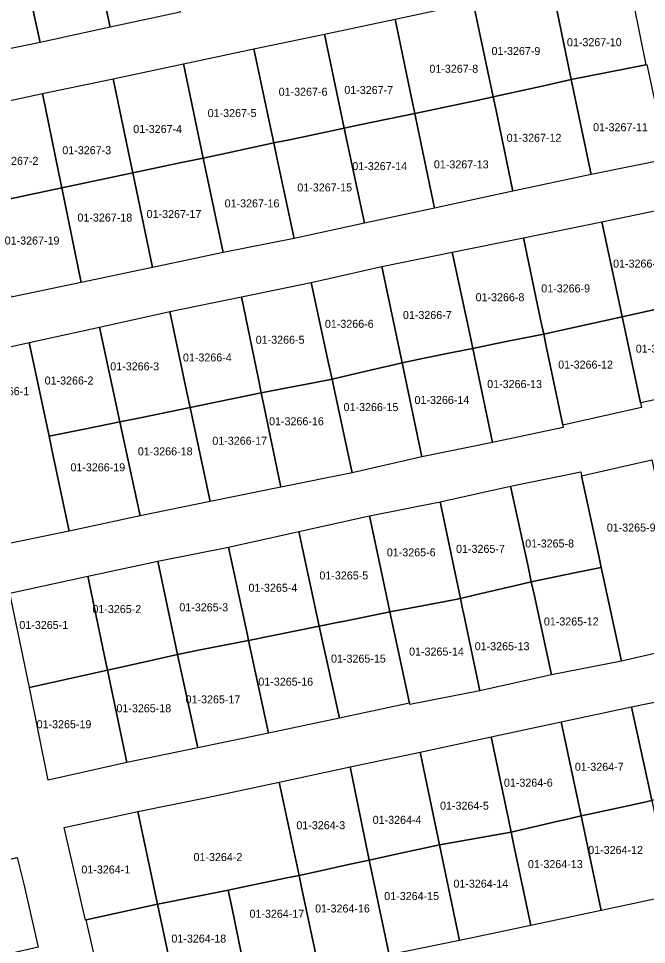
# Model space of a CAD drawing. Extents: x 419396 to 421519, y 4453567 to 4456767.
# Drawn here: x 420488.9 to 420567.4, y 4453829.1 to 4453944.7 of the extents above; entities that cross this region are included whole.
import ezdxf

# ---------------------------------------------------------------- set-up
doc = ezdxf.new("R2010")
doc.units = 0
doc.layers.add('0_KADASTRO', color=7, linetype='Continuous')

msp = doc.modelspace()

# ---------------------------------------------------------------- linework, layer by layer
at = {"layer": '0_KADASTRO'}
for points in [[(420497.85, 4453955.16), (420499.71, 4453955.56), (420506.66, 4453957.05), (420506.95, 4453955.67), (420509.12, 4453945.5), (420500.37, 4453943.63), (420498.13, 4453953.89)], [(420489.09, 4453953.3), (420492.08, 4453953.94), (420497.85, 4453955.16), (420498.13, 4453953.89), (420500.37, 4453943.63), (420491.59, 4453941.75)], [(420479.21, 4453951.24), (420483.26, 4453952.09), (420486.52, 4453952.76), (420489.09, 4453953.3), (420491.59, 4453941.75), (420481.65, 4453939.69), (420479.58, 4453949.48), (420479.4, 4453950.36)], [(420555.52, 4453948.87), (420564.9, 4453950.73), (420567.29, 4453938.95), (420557.97, 4453937.11)], [(420545.7, 4453946.71), (420555.52, 4453948.87), (420557.97, 4453937.11), (420554.69, 4453936.38), (420548.2, 4453934.93), (420547.78, 4453936.92)], [(420535.96, 4453944.66), (420545.7, 4453946.71), (420547.78, 4453936.92), (420548.2, 4453934.93), (420546.53, 4453934.57), (420538.42, 4453932.88), (420538.05, 4453934.62)], [(420527.14, 4453942.79), (420535.96, 4453944.66), (420538.05, 4453934.62), (420538.42, 4453932.88), (420531.52, 4453931.44), (420529.61, 4453931.04)], [(420518.31, 4453940.92), (420527.14, 4453942.79), (420529.61, 4453931.04), (420528.04, 4453930.7), (420524.91, 4453930.04), (420522.75, 4453929.59), (420520.79, 4453929.18), (420520.38, 4453931.13)], [(420509.51, 4453939.05), (420518.31, 4453940.92), (420520.38, 4453931.13), (420520.79, 4453929.18), (420514.91, 4453927.92), (420511.99, 4453927.3)], [(420500.71, 4453937.19), (420509.51, 4453939.05), (420511.99, 4453927.3), (420509.05, 4453926.69), (420503.17, 4453925.44), (420502.76, 4453927.39)], [(420557.97, 4453937.11), (420567.29, 4453938.95), (420567.41, 4453938.98), (420569.94, 4453927.14), (420560.43, 4453925.25)], [(420491.9, 4453935.38), (420500.71, 4453937.19), (420502.76, 4453927.39), (420503.17, 4453925.44), (420496.12, 4453923.97), (420494.31, 4453923.6), (420493.9, 4453925.59)], [(420548.2, 4453934.93), (420554.69, 4453936.38), (420557.97, 4453937.11), (420560.43, 4453925.25), (420550.68, 4453923.16), (420548.56, 4453933.22)], [(420483.02, 4453933.44), (420491.9, 4453935.38), (420493.9, 4453925.59), (420494.31, 4453923.6), (420492.35, 4453923.18), (420487.26, 4453922.1), (420485.48, 4453921.72)], [(420538.42, 4453932.88), (420546.53, 4453934.57), (420548.2, 4453934.93), (420548.56, 4453933.22), (420550.68, 4453923.16), (420540.89, 4453921.04), (420538.8, 4453931.04)], [(420529.61, 4453931.04), (420531.52, 4453931.44), (420538.42, 4453932.88), (420538.8, 4453931.04), (420540.89, 4453921.04), (420532.11, 4453919.16)], [(420520.79, 4453929.18), (420522.75, 4453929.59), (420524.91, 4453930.04), (420528.04, 4453930.7), (420529.61, 4453931.04), (420532.11, 4453919.16), (420523.33, 4453917.24), (420521.21, 4453927.18)], [(420511.99, 4453927.3), (420514.91, 4453927.92), (420520.79, 4453929.18), (420521.21, 4453927.18), (420523.33, 4453917.24), (420514.47, 4453915.5)], [(420503.17, 4453925.44), (420509.05, 4453926.69), (420511.99, 4453927.3), (420514.47, 4453915.5), (420505.64, 4453913.64), (420503.59, 4453923.44)], [(420494.31, 4453923.6), (420496.12, 4453923.97), (420503.17, 4453925.44), (420503.59, 4453923.44), (420505.64, 4453913.64), (420496.74, 4453911.78)], [(420485.48, 4453921.72), (420487.26, 4453922.1), (420492.35, 4453923.18), (420494.31, 4453923.6), (420496.74, 4453911.78), (420487.98, 4453909.91), (420485.7, 4453920.69)], [(420561.8, 4453919.34), (420571.21, 4453921.29), (420573.45, 4453910.96), (420573.76, 4453909.56), (420573.15, 4453909.44), (420566.72, 4453908.02), (420564.33, 4453907.49), (420563.95, 4453909.26)], [(420551.98, 4453917.34), (420561.8, 4453919.34), (420563.95, 4453909.26), (420564.33, 4453907.49), (420556.97, 4453905.86), (420554.52, 4453905.32), (420554.17, 4453906.94)], [(420543.1, 4453915.55), (420551.98, 4453917.34), (420554.17, 4453906.94), (420554.52, 4453905.32), (420550.65, 4453904.54), (420548.2, 4453904.04), (420545.65, 4453903.53), (420545.26, 4453905.5)], [(420534.3, 4453913.74), (420543.1, 4453915.55), (420545.26, 4453905.5), (420545.65, 4453903.53), (420543.3, 4453903.05), (420539.38, 4453902.25), (420536.83, 4453901.73)], [(420525.47, 4453911.78), (420534.3, 4453913.74), (420536.83, 4453901.73), (420535.24, 4453901.36), (420534.15, 4453901.11), (420531.79, 4453900.55), (420528.07, 4453899.69), (420527.65, 4453901.68)], [(420516.77, 4453909.97), (420525.47, 4453911.78), (420527.65, 4453901.68), (420528.07, 4453899.69), (420525.57, 4453899.2), (420521.6, 4453898.43), (420519.24, 4453897.97), (420518.84, 4453899.9)], [(420507.8, 4453908.13), (420516.77, 4453909.97), (420518.84, 4453899.9), (420519.24, 4453897.97), (420512.76, 4453896.66), (420510.34, 4453896.16), (420509.91, 4453898.22)], [(420564.33, 4453907.49), (420566.72, 4453908.02), (420573.15, 4453909.44), (420575.51, 4453898.61), (420566.63, 4453896.74), (420564.74, 4453905.54)], [(420499.02, 4453906.19), (420507.8, 4453908.13), (420509.91, 4453898.22), (420510.34, 4453896.16), (420504.11, 4453894.88), (420501.57, 4453894.36)], [(420554.52, 4453905.32), (420556.97, 4453905.86), (420564.33, 4453907.49), (420564.74, 4453905.54), (420566.63, 4453896.74), (420566.75, 4453896.14), (420556.91, 4453893.96), (420554.88, 4453903.6)], [(420490.24, 4453904.26), (420499.02, 4453906.19), (420501.57, 4453894.36), (420500.14, 4453894.06), (420499.16, 4453893.86), (420496.27, 4453893.27), (420492.73, 4453892.55)], [(420545.65, 4453903.53), (420548.2, 4453904.04), (420550.65, 4453904.54), (420554.52, 4453905.32), (420554.88, 4453903.6), (420556.91, 4453893.96), (420556.97, 4453893.66), (420548.14, 4453891.79)], [(420480.36, 4453902.07), (420490.24, 4453904.26), (420492.73, 4453892.55), (420493.17, 4453890.5), (420495.25, 4453880.71), (420485.66, 4453878.76)], [(420536.83, 4453901.73), (420539.38, 4453902.25), (420543.3, 4453903.05), (420545.65, 4453903.53), (420548.14, 4453891.79), (420539.31, 4453889.98)], [(420528.07, 4453899.69), (420531.79, 4453900.55), (420534.15, 4453901.11), (420535.24, 4453901.36), (420536.83, 4453901.73), (420539.31, 4453889.98), (420530.59, 4453887.99), (420528.38, 4453898.27)], [(420519.24, 4453897.97), (420521.6, 4453898.43), (420525.57, 4453899.2), (420528.07, 4453899.69), (420528.38, 4453898.27), (420530.59, 4453887.99), (420521.67, 4453886.21), (420519.65, 4453896.01)], [(420510.34, 4453896.16), (420512.76, 4453896.66), (420519.24, 4453897.97), (420519.65, 4453896.01), (420521.67, 4453886.21), (420512.84, 4453884.42), (420510.76, 4453894.21)], [(420501.57, 4453894.36), (420504.11, 4453894.88), (420510.34, 4453896.16), (420510.76, 4453894.21), (420512.84, 4453884.42), (420504.09, 4453882.62)], [(420492.73, 4453892.55), (420496.27, 4453893.27), (420499.16, 4453893.86), (420500.14, 4453894.06), (420501.57, 4453894.36), (420504.09, 4453882.62), (420495.25, 4453880.71), (420493.17, 4453890.5)], [(420559.25, 4453887.61), (420568.02, 4453889.62), (420570.19, 4453879.79), (420570.53, 4453878.24), (420573.12, 4453866.52), (420564.22, 4453864.49), (420561.7, 4453876.19), (420561.39, 4453877.64)], [(420550.37, 4453886.31), (420559.14, 4453888.12), (420559.25, 4453887.61), (420561.39, 4453877.64), (420561.7, 4453876.19), (420558.37, 4453875.5), (420552.97, 4453874.39), (420552.56, 4453876.29)], [(420541.57, 4453884.39), (420550.37, 4453886.31), (420552.56, 4453876.29), (420552.97, 4453874.39), (420551.02, 4453873.93), (420546.16, 4453872.78), (420544.12, 4453872.3)], [(420532.75, 4453882.61), (420541.57, 4453884.39), (420544.12, 4453872.3), (420541.98, 4453871.89), (420538.02, 4453871.14), (420535.31, 4453870.62), (420534.88, 4453872.63)], [(420523.91, 4453880.67), (420532.75, 4453882.61), (420534.88, 4453872.63), (420535.31, 4453870.62), (420529.45, 4453869.44), (420529.33, 4453869.42), (420526.48, 4453868.84)], [(420515.14, 4453878.73), (420523.91, 4453880.67), (420526.48, 4453868.84), (420523.4, 4453868.21), (420517.65, 4453867.05), (420517.46, 4453867.94)], [(420506.29, 4453876.98), (420515.14, 4453878.73), (420517.46, 4453867.94), (420517.65, 4453867.05), (420511.81, 4453865.91), (420508.78, 4453865.32)], [(420497.56, 4453875.09), (420506.29, 4453876.98), (420508.78, 4453865.32), (420505.46, 4453864.57), (420500.03, 4453863.33), (420499.62, 4453865.29)], [(420552.97, 4453874.39), (420558.37, 4453875.5), (420561.7, 4453876.19), (420564.22, 4453864.49), (420555.5, 4453862.75), (420553.36, 4453872.63)], [(420487.83, 4453872.95), (420497.56, 4453875.09), (420499.62, 4453865.29), (420500.03, 4453863.33), (420490.28, 4453861.18)], [(420544.12, 4453872.3), (420546.16, 4453872.78), (420551.02, 4453873.93), (420552.97, 4453874.39), (420553.36, 4453872.63), (420555.5, 4453862.75), (420546.56, 4453860.75), (420544.49, 4453870.53), (420544.39, 4453871.02)], [(420535.31, 4453870.62), (420538.02, 4453871.14), (420541.98, 4453871.89), (420544.12, 4453872.3), (420544.39, 4453871.02), (420544.49, 4453870.53), (420546.56, 4453860.75), (420537.78, 4453859.08), (420537.75, 4453859.22), (420535.63, 4453869.11)], [(420526.48, 4453868.84), (420529.33, 4453869.42), (420529.45, 4453869.44), (420535.31, 4453870.62), (420535.63, 4453869.11), (420537.75, 4453859.22), (420528.99, 4453857.36)], [(420517.65, 4453867.05), (420523.4, 4453868.21), (420526.48, 4453868.84), (420528.99, 4453857.36), (420520.12, 4453855.5), (420517.97, 4453865.53)], [(420508.78, 4453865.32), (420511.81, 4453865.91), (420517.65, 4453867.05), (420517.97, 4453865.53), (420520.12, 4453855.5), (420511.29, 4453853.67)], [(420500.03, 4453863.33), (420505.46, 4453864.57), (420508.78, 4453865.32), (420511.29, 4453853.67), (420502.44, 4453851.83), (420500.35, 4453861.77)], [(420490.28, 4453861.18), (420500.03, 4453863.33), (420500.35, 4453861.77), (420502.44, 4453851.83), (420492.6, 4453849.61)], [(420565.5, 4453858.78), (420574.29, 4453860.56), (420574.37, 4453860.19), (420576.8, 4453848.86), (420574.26, 4453848.34), (420568.01, 4453847.07), (420567.72, 4453848.44), (420565.59, 4453858.36)], [(420556.7, 4453856.88), (420565.5, 4453858.78), (420565.59, 4453858.36), (420567.72, 4453848.44), (420568.01, 4453847.07), (420566.55, 4453846.74), (420563.13, 4453846), (420559.2, 4453845.14)], [(420547.96, 4453855.01), (420556.7, 4453856.88), (420559.2, 4453845.14), (420557.13, 4453844.67), (420556.51, 4453844.52), (420550.44, 4453843.12), (420550.1, 4453844.74)], [(420539.1, 4453853.1), (420547.96, 4453855.01), (420550.1, 4453844.74), (420550.44, 4453843.12), (420541.5, 4453841.55)], [(420530.35, 4453851.26), (420539.1, 4453853.1), (420541.5, 4453841.55), (420539.57, 4453841.13), (420536.67, 4453840.49), (420532.7, 4453839.62)], [(420521.48, 4453849.37), (420530.35, 4453851.26), (420532.7, 4453839.62), (420529.75, 4453838.98), (420526.25, 4453838.22), (420523.96, 4453837.71), (420523.59, 4453839.47)], [(420503.8, 4453845.7), (420512.7, 4453847.5), (420521.48, 4453849.37), (420523.59, 4453839.47), (420523.96, 4453837.71), (420522.44, 4453837.4), (420517.84, 4453836.45), (420515.1, 4453835.89), (420507.75, 4453834.42), (420506.25, 4453834.13)], [(420559.2, 4453845.14), (420563.13, 4453846), (420566.55, 4453846.74), (420568.01, 4453847.07), (420568.27, 4453845.86), (420568.85, 4453843.12), (420570.4, 4453835.89), (420570.54, 4453835.23), (420561.71, 4453833.34)], [(420494.6, 4453843.7), (420503.8, 4453845.7), (420506.25, 4453834.13), (420497.37, 4453832.16), (420497.28, 4453832.14)], [(420550.44, 4453843.12), (420556.51, 4453844.52), (420557.13, 4453844.67), (420559.2, 4453845.14), (420561.71, 4453833.34), (420552.89, 4453831.47), (420550.75, 4453841.68)], [(420541.5, 4453841.55), (420550.44, 4453843.12), (420550.75, 4453841.68), (420552.89, 4453831.47), (420543.98, 4453829.58)], [(420532.7, 4453839.62), (420536.67, 4453840.49), (420539.57, 4453841.13), (420541.5, 4453841.55), (420543.98, 4453829.58), (420535.22, 4453827.81), (420533.08, 4453837.86)], [(420474.08, 4453837.17), (420479.25, 4453838.24), (420480.5, 4453838.33), (420482.1, 4453838.27), (420488.75, 4453839.95), (420489.59, 4453836.62), (420491.38, 4453828.76), (420483.57, 4453826.96), (420481.14, 4453826.4), (420479.91, 4453826.11), (420476.5, 4453825.33), (420475.06, 4453832.18), (420474.89, 4453833.07)], [(420523.96, 4453837.71), (420526.25, 4453838.22), (420529.75, 4453838.98), (420532.7, 4453839.62), (420533.08, 4453837.86), (420535.22, 4453827.81), (420526.48, 4453825.87), (420524.31, 4453836.05)], [(420515.1, 4453835.89), (420517.84, 4453836.45), (420522.44, 4453837.4), (420523.96, 4453837.71), (420524.31, 4453836.05), (420526.48, 4453825.87), (420517.57, 4453823.98), (420515.5, 4453833.96)], [(420506.25, 4453834.13), (420507.75, 4453834.42), (420515.1, 4453835.89), (420515.5, 4453833.96), (420517.57, 4453823.98), (420508.82, 4453822.21)], [(420497.37, 4453832.16), (420506.25, 4453834.13), (420508.82, 4453822.21), (420500.06, 4453820.34)]]:
    msp.add_lwpolyline(points, close=True, dxfattribs=at)

# ---------------------------------------------------------------- texts
for s, p in [('01-3267-10', (420557.42, 4453941.27)), ('01-3267-9', (420548, 4453940.17)), ('01-3267-8', (420540.24, 4453937.95)), ('01-3267-6', (420521.41, 4453935.08)), ('01-3267-7', (420529.61, 4453935.3)), ('01-3267-5', (420512.54, 4453932.42)), ('01-3267-4', (420503.24, 4453930.43)), ('01-3267-11', (420560.69, 4453930.65)), ('01-3267-12', (420549.89, 4453929.33)), ('01-3267-3', (420494.38, 4453927.78)), ('01-3267-2', (420485.29, 4453926.45)), ('01-3267-14', (420530.61, 4453925.79)), ('01-3267-13', (420540.8, 4453926.01)), ('01-3267-15', (420523.74, 4453923.13)), ('01-3267-16', (420514.66, 4453921.14)), ('01-3267-18', (420496.27, 4453919.37)), ('01-3267-17', (420504.91, 4453919.81)), ('01-3267-19', (420487.18, 4453916.5)), ('01-3266-10', (420563.19, 4453913.62)), ('01-3266-9', (420554.21, 4453910.52)), ('01-3266-8', (420546.01, 4453909.42)), ('01-3266-7', (420536.93, 4453907.2)), ('01-3266-6', (420527.18, 4453906.1)), ('01-3266-5', (420518.54, 4453904.11)), ('01-3266-11', (420566.02, 4453903)), ('01-3266-4', (420509.45, 4453901.9)), ('01-3266-3', (420500.37, 4453900.79)), ('01-3266-12', (420556.33, 4453901.01)), ('01-3266-2', (420492.17, 4453899.02)), ('01-3266-13', (420547.46, 4453898.58)), ('01-3266-1', (420484.14, 4453897.69)), ('01-3266-15', (420529.52, 4453895.7)), ('01-3266-14', (420538.38, 4453896.59)), ('01-3266-16', (420520.21, 4453893.93)), ('01-3266-17', (420513.12, 4453891.5)), ('01-3266-18', (420503.81, 4453890.17)), ('01-3266-19', (420495.39, 4453888.18)), ('01-3265-9', (420562.4, 4453880.66)), ('01-3265-8', (420552.21, 4453878.67)), ('01-3265-6', (420534.92, 4453877.56)), ('01-3265-7', (420543.57, 4453878)), ('01-3265-5', (420526.5, 4453874.68)), ('01-3265-4', (420517.64, 4453873.14)), ('01-3265-2', (420498.14, 4453870.48)), ('01-3265-3', (420509, 4453870.7)), ('01-3265-1', (420489.01, 4453868.49)), ('01-3265-12', (420554.54, 4453868.93)), ('01-3265-13', (420545.9, 4453865.84)), ('01-3265-14', (420537.7, 4453865.17)), ('01-3265-15', (420527.95, 4453864.29)), ('01-3265-16', (420518.87, 4453861.41)), ('01-3265-17', (420509.78, 4453859.2)), ('01-3265-18', (420501.14, 4453858.09)), ('01-3265-19', (420491.17, 4453856.1)), ('01-3264-7', (420558.41, 4453850.79)), ('01-3264-6', (420549.55, 4453848.8)), ('01-3264-5', (420541.57, 4453845.93)), ('01-3264-4', (420533.15, 4453844.16)), ('01-3264-3', (420523.62, 4453843.49)), ('01-3264-12', (420560.08, 4453840.4)), ('01-3264-2', (420510.77, 4453839.51)), ('01-3264-1', (420496.76, 4453837.96)), ('01-3264-13', (420552.55, 4453838.63)), ('01-3264-14', (420543.24, 4453836.19)), ('01-3264-15', (420534.6, 4453834.64)), ('01-3264-17', (420517.76, 4453832.43)), ('01-3264-16', (420525.96, 4453833.09)), ('01-3264-18', (420508.01, 4453829.33))]:
    msp.add_text(s, height=1, dxfattribs=at).set_placement(p)

doc.saveas('drawing.dxf')
